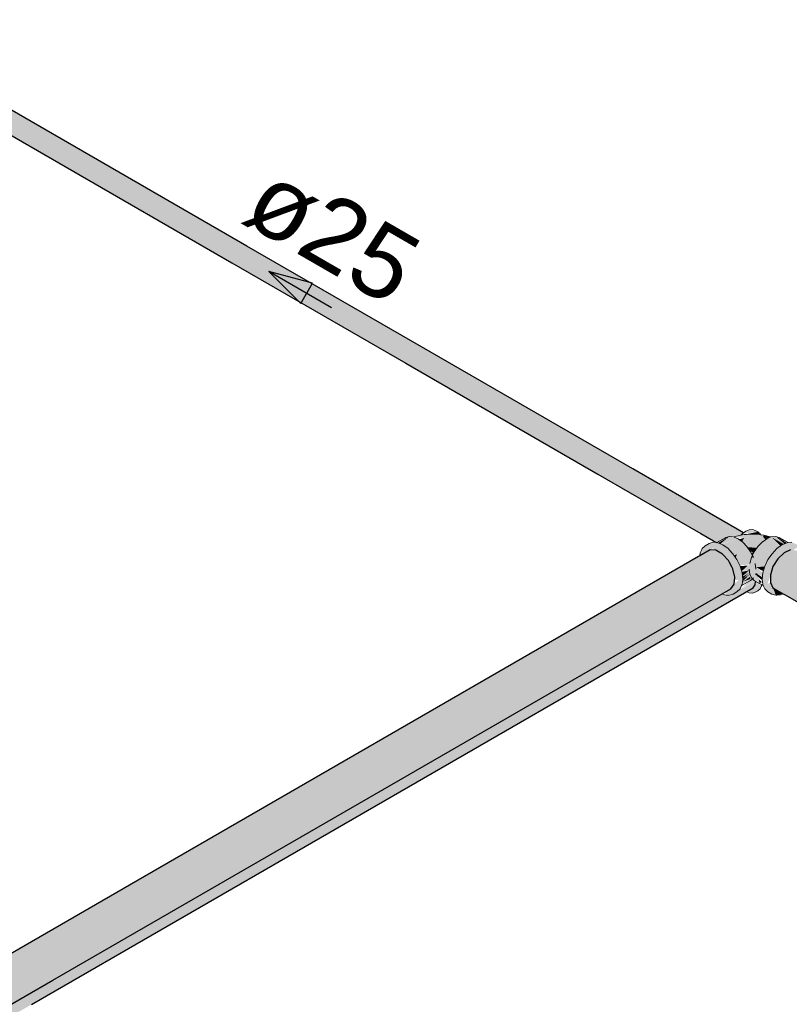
# Model space of a CAD drawing. Header units: millimetres. Extents: x 567 to 934, y -1 to 364.
# Tile 655 of 656: x 784.03 to 786.16, y 71.95 to 74.67. Entities that reach past the tile are written whole.
import ezdxf

# ---------------------------------------------------------------- set-up
doc = ezdxf.new("R2010")
doc.units = ezdxf.units.MM
doc.header["$MEASUREMENT"] = 0
doc.linetypes.add('NULL', pattern=[0])
for name, color, linetype, lineweight in [('AF-Condutos', 140, 'Continuous', 25), ('AF-Conexões', 152, 'Continuous', 18), ('AF-Sentido conduto', 140, 'Continuous', 30), ('AF-Textos conduto', 7, 'Continuous', 9)]:
    doc.layers.add(name, color=color, linetype=linetype, lineweight=lineweight)
doc.styles.add('Arial', font='arial.ttf')

msp = doc.modelspace()

# ---------------------------------------------------------------- hatches: boundary and pattern name
at = {"layer": 'AF-Condutos', "linetype": 'Continuous'}
for points in [[(783.5804, 74.6675), (783.5709, 74.6692), (783.5534, 74.657), (783.543, 74.6346), (783.5467, 74.6168), (785.9157, 73.249), (785.9604, 73.224), (785.9948, 73.2412), (786.0239, 73.2436), (785.7113, 73.4254), (786.0311, 73.2487), (786.034, 73.2509)], [(785.7113, 73.4254), (786.0217, 73.2451), (786.0311, 73.2487)], [(785.9413, 73.2036), (783.3088, 71.6838), (783.3224, 71.6829), (783.3402, 71.6741), (783.3569, 71.6574), (783.3671, 71.6407), (783.3764, 71.6129), (783.3758, 71.5927), (783.3664, 71.5766), (785.9989, 73.0964), (784.1269, 72.0166), (786.0079, 73.1093), (786.0098, 73.1288), (786.0042, 73.1518), (785.9948, 73.1693), (785.9757, 73.1922), (785.9577, 73.2026)], [(786.1637, 73.2038), (788.6857, 71.7477), (788.8256, 71.6686), (788.9219, 71.6134), (788.6857, 71.7477), (786.1637, 73.2038), (788.687, 71.7429), (788.8207, 71.6691), (788.9226, 71.6109), (788.9261, 71.6096), (788.8523, 71.6515), (788.687, 71.7429), (786.1637, 73.2038), (786.1458, 73.1956), (786.203, 73.1624), (788.6917, 71.7257), (788.9138, 71.6017), (788.914, 71.6018), (788.6917, 71.7257), (786.203, 73.1624), (786.1458, 73.1956), (786.1287, 73.1793), (786.1153, 73.1576), (786.1974, 73.1097), (789.2056, 71.3661), (789.2056, 71.3734), (788.8783, 71.5623), (789.1448, 71.4149), (789.1448, 71.4156), (788.8802, 71.5677), (789.1448, 71.4165), (788.8806, 71.5684), (789.1448, 71.4172), (788.8821, 71.5707), (788.8832, 71.5747), (789.1448, 71.4302), (788.7024, 71.6867), (788.8898, 71.581), (788.8924, 71.5836), (788.7003, 71.6945), (788.8969, 71.5869), (788.6985, 71.701), (788.8977, 71.5873), (788.6983, 71.7019), (788.9002, 71.5884), (786.203, 73.1622), (788.6936, 71.7188), (788.9105, 71.5931), (788.8504, 71.6249), (788.9055, 71.5908), (788.6968, 71.7071), (788.8961, 71.5909), (788.6983, 71.7019), (788.8968, 71.5877), (788.8966, 71.5875), (788.6985, 71.701), (788.8963, 71.5872), (788.7003, 71.6946), (788.8913, 71.5843), (788.8898, 71.581), (788.7024, 71.6868), (789.1448, 71.4303), (788.8842, 71.5742), (788.8821, 71.5707), (789.1448, 71.4172), (788.8803, 71.5686), (789.1448, 71.4166), (788.8801, 71.5678), (789.1448, 71.4156), (789.1448, 71.4149), (788.8783, 71.5624), (789.2056, 71.3735), (789.2056, 71.3661), (786.1974, 73.1097), (786.1153, 73.1576), (786.108, 73.1344), (786.1681, 73.0996), (788.7188, 71.627), (788.7188, 71.627), (786.1681, 73.0996), (786.108, 73.1344), (786.108, 73.1136), (786.1926, 73.0648), (786.1946, 73.084), (786.1689, 73.099), (788.7204, 71.6214), (788.7204, 71.6214), (786.168, 73.0995), (786.1946, 73.084), (786.1926, 73.0648), (786.108, 73.1136), (786.1153, 73.0989), (790.4024, 70.6237), (790.395, 70.6385), (790.395, 70.6593), (790.4024, 70.6825), (790.4157, 70.7041), (790.4329, 70.7205), (790.4508, 70.7286), (790.4664, 70.7272), (786.1793, 73.2024)], [(786.0288, 73.1503), (786.0293, 73.1455), (786.0457, 73.1602)], [(786.0323, 73.1169), (786.0512, 73.1371), (786.0317, 73.1234)], [(786.0675, 73.1196), (784.0994, 71.9855), (784.8679, 72.4348), (785.9716, 73.0804), (784.7157, 72.347), (785.9713, 73.0804), (784.1087, 71.996), (785.9039, 73.0416), (783.3664, 71.5766), (783.3637, 71.5759), (783.2357, 71.5015), (783.2387, 71.4894), (783.2323, 71.466), (786.0605, 73.0989), (784.0667, 71.9484), (786.0663, 73.1071), (784.0771, 71.9601)], [(786.0605, 73.0989), (786.0663, 73.1071), (784.0667, 71.9484)], [(786.0653, 73.1184), (786.0168, 73.0887), (785.9989, 73.0797), (784.0771, 71.9601), (786.0663, 73.1071)], [(785.9989, 73.0964), (786.0079, 73.1093), (784.1269, 72.0166)], [(786.065, 73.1182), (786.0209, 73.0925), (786.0168, 73.0887)], [(786.0649, 73.1182), (786.0585, 73.1241), (786.0289, 73.0999)], [(784.8679, 72.4348), (784.0994, 71.9855), (785.9906, 73.0753)], [(785.9039, 73.0416), (784.1087, 71.996), (785.9713, 73.0804)], [(785.9716, 73.0804), (785.9744, 73.0822), (784.7157, 72.347)], [(785.9953, 73.078), (785.9746, 73.0822), (784.8679, 72.4348)]]:
    msp.add_hatch(color=151, dxfattribs=at).paths.add_polyline_path(points)
at = {"layer": 'AF-Conexões', "linetype": 'Continuous'}
for points in [[(785.9613, 73.2237), (785.9948, 73.2412), (785.9848, 73.2381)], [(785.9948, 73.2412), (785.9637, 73.2232), (785.9701, 73.2205)], [(785.9727, 73.2194), (786.019, 73.2347), (785.9948, 73.2412), (785.9709, 73.2201)], [(786.0536, 73.2469), (786.042, 73.2463), (786.0096, 73.2387), (786.0358, 73.2369), (786.0299, 73.2273), (786.0447, 73.2111), (786.071, 73.2091), (786.0914, 73.2298), (786.0899, 73.2443)], [(786.0358, 73.2369), (786.0215, 73.2329), (786.0297, 73.2269)], [(786.0496, 73.2593), (786.0303, 73.2482), (786.0736, 73.2536)], [(786.0783, 73.2462), (786.0736, 73.2536), (786.0447, 73.2479)], [(786.109, 73.2393), (786.0899, 73.2443), (786.088, 73.2398), (786.1006, 73.2358)], [(786.0998, 73.236), (786.088, 73.2398), (786.0936, 73.2328)], [(786.1223, 73.2412), (786.098, 73.2347), (786.1346, 73.2136), (786.1125, 73.2381), (786.1455, 73.2199)], [(786.1125, 73.2381), (786.1351, 73.2154), (786.1454, 73.2198)], [(786.1223, 73.2412), (786.147, 73.2205), (786.1534, 73.2232)], [(786.1543, 73.2235), (786.1323, 73.2381), (786.1223, 73.2412)], [(785.9131, 73.1873), (785.9486, 73.2079), (785.9717, 73.1945), (785.9922, 73.1742), (785.9983, 73.1628), (786.009, 73.1203), (786.0209, 73.1209), (785.9806, 73.0859), (785.9881, 73.0816), (786.0053, 73.0817), (786.0244, 73.0957), (786.0317, 73.123), (786.0298, 73.1404), (786.0244, 73.1587), (786.0044, 73.1933), (785.9771, 73.2175), (785.963, 73.2235), (785.9386, 73.2213), (785.9195, 73.2073)], [(785.9746, 73.2193), (785.9825, 73.2136), (786.019, 73.2347)], [(785.9841, 73.2124), (786.0316, 73.2255), (786.019, 73.2347), (785.9825, 73.2136)], [(785.9858, 73.2129), (785.9943, 73.204), (786.0316, 73.2255)], [(786.0316, 73.2255), (785.9943, 73.204), (786.0044, 73.1933), (786.0153, 73.1915), (786.0157, 73.1768), (786.0533, 73.1985), (786.0433, 73.2132)], [(786.0596, 73.2102), (786.0447, 73.2111), (786.0522, 73.2001)], [(786.0596, 73.2102), (786.0524, 73.2004), (786.0619, 73.1957), (786.071, 73.2091)], [(786.0776, 73.211), (786.1193, 73.203), (786.0738, 73.2132), (786.0637, 73.1985), (786.1014, 73.1768), (786.1113, 73.1913)], [(786.0855, 73.2255), (786.0738, 73.2132), (786.1215, 73.2026), (786.1228, 73.204)], [(786.0776, 73.211), (786.1111, 73.1916), (786.1214, 73.2025)], [(786.0927, 73.0957), (786.1014, 73.0877), (786.1231, 73.0782), (786.108, 73.1136), (786.1003, 73.1101), (786.1198, 73.1649), (786.1031, 73.1527), (786.1503, 73.2115), (786.1889, 73.2153), (786.1672, 73.2248), (786.1399, 73.2175), (786.1258, 73.2072), (786.1127, 73.1933), (786.1014, 73.1768), (786.0927, 73.1587), (786.0872, 73.1404), (786.0854, 73.123), (786.0872, 73.1083)], [(786.124, 73.2052), (786.098, 73.2347), (786.0855, 73.2255), (786.1228, 73.204)], [(786.1328, 73.2146), (786.098, 73.2347), (786.1236, 73.2056)], [(786.1889, 73.2153), (786.1503, 73.2115), (786.1031, 73.1527), (786.1198, 73.1649), (786.1234, 73.1708)], [(786.0153, 73.1915), (786.0092, 73.1904), (786.0129, 73.1809)], [(786.0585, 73.1877), (786.0533, 73.1985), (786.0114, 73.1743), (786.0556, 73.1815)], [(786.0675, 73.1507), (786.0659, 73.1661), (786.0603, 73.1652), (786.061, 73.1824), (786.0165, 73.1751), (786.0233, 73.1609), (786.0504, 73.1635), (786.0306, 73.1458), (786.0453, 73.1462), (786.0323, 73.1322), (786.0483, 73.1396), (786.0565, 73.1485)], [(786.06, 73.124), (786.084, 73.1112), (786.0674, 73.1404), (786.0843, 73.1306), (786.0872, 73.1404), (786.0689, 73.1559), (786.0925, 73.158), (786.0937, 73.1607), (786.0647, 73.1774), (786.1004, 73.1748), (786.1014, 73.1768), (786.0637, 73.1985), (786.0512, 73.1661), (786.0532, 73.152), (786.0495, 73.1507), (786.0512, 73.1371)], [(786.0624, 73.1957), (786.0543, 73.1966), (786.0585, 73.1877)], [(786.0457, 73.1602), (786.0243, 73.1591), (786.0283, 73.1455)], [(786.063, 73.1784), (786.0913, 73.1621), (786.1004, 73.1748)], [(786.0689, 73.1559), (786.0865, 73.1457), (786.0922, 73.1578)], [(786.0491, 73.147), (786.0295, 73.143), (786.0308, 73.131)], [(786.0573, 73.123), (786.0607, 73.1403), (786.0675, 73.1507), (786.0564, 73.1484), (786.0319, 73.1214), (786.056, 73.1264), (786.0308, 73.1154), (786.03, 73.1089)], [(786.0308, 73.1154), (786.0528, 73.1234), (786.0521, 73.1292)], [(786.0483, 73.1396), (786.0326, 73.1305), (786.0317, 73.123)], [(786.0658, 73.1366), (786.0851, 73.1199), (786.0847, 73.1286), (786.0687, 73.1396)], [(786.0444, 73.0896), (786.0586, 73.0842), (786.0736, 73.0908), (786.0832, 73.1045), (786.0682, 73.1167)], [(786.0779, 73.1111), (786.0845, 73.1149), (786.0759, 73.1226)], [(786.1435, 73.0826), (786.1155, 73.0988), (786.1231, 73.0782)]]:
    msp.add_hatch(color=161, dxfattribs=at).paths.add_polyline_path(points)

# ---------------------------------------------------------------- linework, layer by layer
at = {"layer": 'AF-Condutos'}
for p, q in [((784.661, 74.0437), (783.9881, 74.4322)), ((783.982, 74.3654), (784.6199, 73.9971)), ((785.1674, 73.7513), (784.661, 74.0437)), ((784.6199, 73.9971), (785.1001, 73.7199)), ((785.7275, 73.4279), (785.1674, 73.7513)), ((785.1001, 73.7199), (785.6316, 73.4131)), ((786.0341, 73.2509), (785.7275, 73.4279)), ((785.6316, 73.4131), (785.7209, 73.3615)), ((785.7209, 73.3615), (785.9157, 73.249)), ((785.9157, 73.249), (785.9513, 73.2285)), ((785.9513, 73.2285), (785.9521, 73.228)), ((785.9521, 73.228), (785.9593, 73.2239)), ((785.9096, 73.1853), (784.378, 72.3011)), ((785.9131, 73.1873), (785.9096, 73.1853)), ((785.9413, 73.2036), (785.9131, 73.1873)), ((785.9577, 73.2026), (785.9413, 73.2036)), ((785.9757, 73.1922), (785.9577, 73.2026)), ((785.9922, 73.1742), (785.9757, 73.1922)), ((786.1458, 73.1956), (786.1287, 73.1793)), ((786.1637, 73.2038), (786.1458, 73.1956)), ((785.9948, 73.1693), (785.9922, 73.1742)), ((786.0024, 73.1552), (785.9948, 73.1693)), ((786.0042, 73.1518), (786.0024, 73.1552)), ((786.1153, 73.1576), (786.1089, 73.1375)), ((786.1287, 73.1793), (786.1153, 73.1576)), ((786.0098, 73.1288), (786.0042, 73.1518)), ((786.0079, 73.1093), (786.0098, 73.1288)), ((786.1089, 73.1375), (786.108, 73.1344)), ((786.108, 73.1344), (786.108, 73.1136)), ((784.0656, 71.9471), (786.0605, 73.0989)), ((785.9989, 73.0964), (786.0079, 73.1093)), ((786.0605, 73.0989), (786.0663, 73.1071)), ((786.0663, 73.1071), (786.0672, 73.1161)), ((786.0672, 73.1161), (786.0673, 73.1172)), ((786.108, 73.1136), (786.1153, 73.0989)), ((786.1153, 73.0989), (786.1435, 73.0826)), ((784.1252, 72.0147), (785.9989, 73.0964)), ((786.1435, 73.0826), (786.1451, 73.0817)), ((786.1451, 73.0817), (786.147, 73.0805)), ((786.147, 73.0805), (786.149, 73.0794)), ((786.149, 73.0794), (788.729, 71.5898)), ((784.378, 72.3011), (783.8987, 72.0243)), ((783.8852, 71.8761), (784.1252, 72.0147))]:
    msp.add_line(p, q, dxfattribs=at)
at = {"layer": 'AF-Conexões'}
for p, q in [((785.9848, 73.2381), (785.96, 73.2238)), ((785.9948, 73.2412), (785.9848, 73.2381)), ((786.0065, 73.24), (785.9948, 73.2412)), ((786.0082, 73.2393), (786.0065, 73.24)), ((786.0093, 73.2397), (786.0082, 73.2393)), ((786.019, 73.2347), (786.0082, 73.2393)), ((786.0144, 73.2416), (786.0093, 73.2397)), ((786.024, 73.2436), (786.0144, 73.2416)), ((786.0264, 73.2441), (786.024, 73.2436)), ((786.0303, 73.2482), (786.0264, 73.2441)), ((786.0359, 73.246), (786.0264, 73.2441)), ((786.0341, 73.2509), (786.0303, 73.2482)), ((786.04, 73.2552), (786.0341, 73.2509)), ((786.042, 73.2463), (786.0359, 73.246)), ((786.0496, 73.2593), (786.04, 73.2552)), ((786.0509, 73.2469), (786.042, 73.2463)), ((786.0586, 73.2602), (786.0496, 73.2593)), ((786.054, 73.2471), (786.0509, 73.2469)), ((786.055, 73.2475), (786.054, 73.2471)), ((786.059, 73.2474), (786.054, 73.2471)), ((786.0553, 73.2477), (786.055, 73.2475)), ((786.0629, 73.2484), (786.0553, 73.2477)), ((786.0663, 73.2578), (786.0586, 73.2602)), ((786.0671, 73.2471), (786.059, 73.2474)), ((786.0651, 73.2477), (786.0629, 73.2484)), ((786.0671, 73.2471), (786.0651, 73.2477)), ((786.0736, 73.2536), (786.0663, 73.2578)), ((786.0737, 73.2469), (786.0671, 73.2471)), ((786.0795, 73.2481), (786.0736, 73.2536)), ((786.0805, 73.2458), (786.0737, 73.2469)), ((786.0805, 73.2458), (786.0795, 73.2481)), ((786.0823, 73.2455), (786.0805, 73.2458)), ((786.0825, 73.2455), (786.0823, 73.2455)), ((786.0899, 73.2443), (786.0825, 73.2455)), ((786.1074, 73.2401), (786.0899, 73.2443)), ((786.1092, 73.2394), (786.098, 73.2347)), ((786.1082, 73.2398), (786.1074, 73.2401)), ((786.1092, 73.2394), (786.1082, 73.2398)), ((786.1106, 73.24), (786.1092, 73.2394)), ((786.1223, 73.2412), (786.1106, 73.24)), ((786.1323, 73.2381), (786.1223, 73.2412)), ((786.1571, 73.2238), (786.1323, 73.2381)), ((785.9282, 73.2153), (785.9195, 73.2073)), ((785.9386, 73.2213), (785.9282, 73.2153)), ((785.9499, 73.2248), (785.9386, 73.2213)), ((785.9593, 73.2239), (785.9499, 73.2248)), ((785.96, 73.2238), (785.9593, 73.2239)), ((785.963, 73.2235), (785.96, 73.2238)), ((785.9771, 73.2175), (785.963, 73.2235)), ((785.9913, 73.2072), (785.9771, 73.2175)), ((786.0316, 73.2255), (786.019, 73.2347)), ((786.0433, 73.2132), (786.0316, 73.2255)), ((786.0533, 73.1985), (786.0433, 73.2132)), ((786.0738, 73.2132), (786.0637, 73.1985)), ((786.0855, 73.2255), (786.0738, 73.2132)), ((786.098, 73.2347), (786.0855, 73.2255)), ((786.1399, 73.2175), (786.1258, 73.2072)), ((786.1541, 73.2235), (786.1399, 73.2175)), ((786.1571, 73.2238), (786.1541, 73.2235)), ((786.1672, 73.2248), (786.1571, 73.2238)), ((785.914, 73.1952), (785.9131, 73.1873)), ((785.9185, 73.2051), (785.914, 73.1952)), ((785.9195, 73.2073), (785.9185, 73.2051)), ((785.995, 73.2033), (785.9913, 73.2072)), ((786.0044, 73.1933), (785.995, 73.2033)), ((786.0157, 73.1768), (786.0044, 73.1933)), ((786.056, 73.1824), (786.0512, 73.1661)), ((786.0579, 73.1889), (786.0533, 73.1985)), ((786.0585, 73.1877), (786.056, 73.1824)), ((786.0585, 73.1877), (786.0579, 73.1889)), ((786.0591, 73.1889), (786.0585, 73.1877)), ((786.061, 73.1824), (786.0585, 73.1877)), ((786.0637, 73.1985), (786.0591, 73.1889)), ((786.1127, 73.1933), (786.1014, 73.1768)), ((786.1258, 73.2072), (786.1127, 73.1933)), ((786.02, 73.1677), (786.0157, 73.1768)), ((786.0209, 73.1659), (786.02, 73.1677)), ((786.0244, 73.1587), (786.0209, 73.1659)), ((786.0298, 73.1404), (786.0244, 73.1587)), ((786.0675, 73.1507), (786.0659, 73.1661)), ((786.0927, 73.1587), (786.0872, 73.1404)), ((786.1014, 73.1768), (786.0927, 73.1587)), ((786.0317, 73.123), (786.0298, 73.1404)), ((786.0495, 73.1507), (786.0512, 73.1371)), ((786.0512, 73.1371), (786.056, 73.1264)), ((786.056, 73.1264), (786.0585, 73.1241)), ((786.0585, 73.1241), (786.061, 73.1264)), ((786.0872, 73.1404), (786.0854, 73.123)), ((786.0244, 73.0957), (786.0286, 73.105)), ((786.0286, 73.105), (786.0533, 73.1193)), ((786.0286, 73.105), (786.0298, 73.1077)), ((786.0298, 73.1077), (786.0317, 73.123)), ((786.0533, 73.1193), (786.0573, 73.123)), ((786.0573, 73.123), (786.0575, 73.1232)), ((786.0575, 73.1232), (786.0585, 73.1241)), ((786.0585, 73.1241), (786.0596, 73.1232)), ((786.0596, 73.1232), (786.0637, 73.1193)), ((786.0637, 73.1193), (786.0673, 73.1172)), ((786.0673, 73.1172), (786.0682, 73.1167)), ((786.0682, 73.1167), (786.0836, 73.1078)), ((786.0795, 73.0963), (786.0832, 73.1045)), ((786.0832, 73.1045), (786.0834, 73.1061)), ((786.0834, 73.1061), (786.0836, 73.1078)), ((786.0834, 73.1061), (786.085, 73.107)), ((786.0836, 73.1078), (786.085, 73.107)), ((786.085, 73.107), (786.0885, 73.105)), ((786.0854, 73.123), (786.0872, 73.1083)), ((786.0872, 73.1083), (786.0872, 73.1077)), ((786.0872, 73.1077), (786.0885, 73.105)), ((786.0885, 73.105), (786.0927, 73.0957)), ((785.9743, 73.0823), (785.9809, 73.0795)), ((785.9809, 73.0795), (785.9866, 73.0789)), ((785.9866, 73.0789), (785.994, 73.0782)), ((785.994, 73.0782), (786.0053, 73.0817)), ((786.0053, 73.0817), (786.0157, 73.0877)), ((786.0157, 73.0877), (786.0244, 73.0957)), ((786.0421, 73.0883), (786.0496, 73.0851)), ((786.0496, 73.0851), (786.0586, 73.0842)), ((786.0586, 73.0842), (786.0663, 73.0866)), ((786.0663, 73.0866), (786.0736, 73.0908)), ((786.0736, 73.0908), (786.0795, 73.0963)), ((786.0927, 73.0957), (786.1014, 73.0877)), ((786.1014, 73.0877), (786.1118, 73.0817)), ((786.1118, 73.0817), (786.1231, 73.0782)), ((786.1231, 73.0782), (786.1255, 73.0784)), ((786.1255, 73.0784), (786.1362, 73.0795)), ((786.1362, 73.0795), (786.1435, 73.0826))]:
    msp.add_line(p, q, dxfattribs=at)
at = {"layer": 'AF-Sentido conduto'}
for p, q in [((784.722, 73.9731), (784.8104, 73.8848)), ((784.8427, 73.9408), (784.722, 73.9731)), ((784.8104, 73.8848), (784.8427, 73.9408))]:
    msp.add_line(p, q, dxfattribs=at)
msp.add_lwpolyline([(784.8952, 73.8731), (784.722, 73.9731)], dxfattribs=at)

# ---------------------------------------------------------------- texts
at = {"layer": 'AF-Textos conduto', "linetype": 'NULL', "insert": (784.8469, 73.9895), "char_height": 0.2, "width": 0.962805, "attachment_point": 8, "rotation": 329.9999, "line_spacing_factor": 0.6, "style": 'Arial'}
msp.add_mtext('ø25', dxfattribs=at)

doc.saveas('drawing.dxf')
